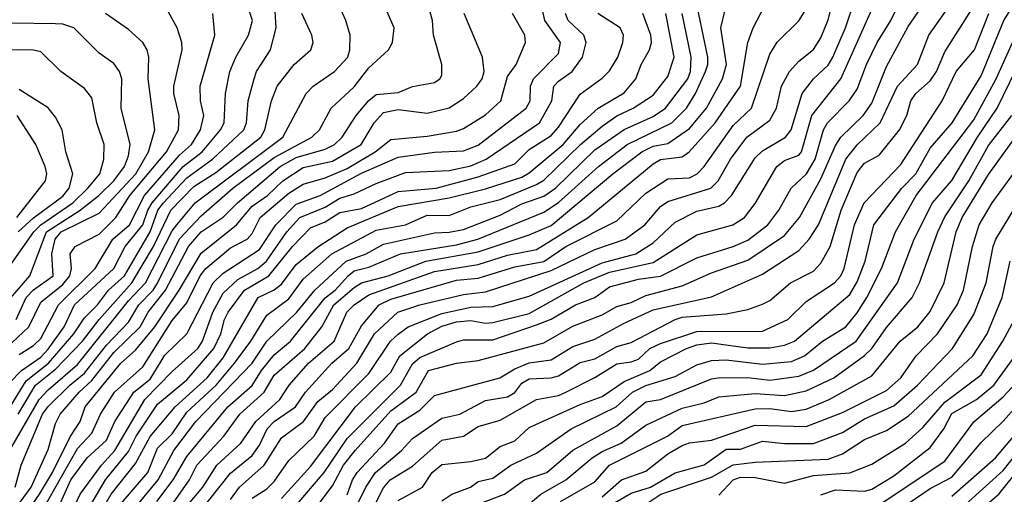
# Model space of a CAD drawing. Header units: metres. Extents: x -51132 to -49532, y -231222 to -229437.
# Tile 424 of 656: x -50426 to -50358, y -230272 to -230240. Entities that reach past the tile are written whole.
import ezdxf

# ---------------------------------------------------------------- set-up
doc = ezdxf.new("R2010")
doc.units = ezdxf.units.M
for name, color, linetype in [('CONTOUR_HALF', 8, 'Continuous'), ('CONTOUR_INDEX', 1, 'Continuous'), ('CONTOUR_INTER', 3, 'Continuous')]:
    doc.layers.add(name, color=color, linetype=linetype)

msp = doc.modelspace()

# ---------------------------------------------------------------- linework, layer by layer
at = {"layer": 'CONTOUR_HALF'}
for points, elevation in [([(-50405.769, -230273.259), (-50404.58, -230271.671), (-50403.825, -230270.259), (-50403.024, -230269.259), (-50400.58, -230266.528), (-50398.837, -230265.259), (-50397.999, -230263.759), (-50396.08, -230263.264), (-50394.58, -230263.068), (-50390.08, -230261.861), (-50388.08, -230260.73), (-50386.08, -230259.949), (-50385.08, -230259.375), (-50384.08, -230259.092), (-50383.08, -230258.619), (-50380.58, -230257.96), (-50378.58, -230257.062), (-50376.08, -230256.203), (-50373.58, -230254.502), (-50372.535, -230253.259), (-50371.08, -230250.621), (-50370.08, -230248.33), (-50369.709, -230247.759), (-50368.182, -230246.259), (-50367.58, -230245.43), (-50366.58, -230242.896), (-50365.08, -230240.149), (-50363.106, -230237.259)], 54.5), ([(-50423.427, -230273.259), (-50422.517, -230271.259), (-50421.399, -230269.759), (-50420.08, -230268.55), (-50419.5, -230267.259), (-50418.202, -230265.259), (-50417.08, -230264.354), (-50416.08, -230262.707), (-50414.561, -230261.259), (-50412.767, -230257.759), (-50412.08, -230257.084), (-50409.58, -230255.472), (-50408.473, -230253.759), (-50407.08, -230252.361), (-50405.424, -230251.759), (-50402.58, -230250.22), (-50400.08, -230249.123), (-50397.58, -230248.791), (-50395.58, -230248.698), (-50394.58, -230248.294), (-50391.289, -230245.759), (-50391.022, -230245.259), (-50390.994, -230244.259), (-50390.78, -230243.759), (-50389.08, -230242.023), (-50388.93, -230241.259), (-50390.02, -230239.759), (-50390.44, -230237.759)], 47.5), ([(-50416.621, -230272.759), (-50415.512, -230271.259), (-50414.58, -230269.673), (-50411.75, -230266.259), (-50410.08, -230264.79), (-50409.45, -230263.759), (-50408.58, -230262.694), (-50407.46, -230261.759), (-50405.08, -230258.789), (-50404.404, -230258.259), (-50403.504, -230257.259), (-50403.08, -230256.935), (-50402.08, -230256.664), (-50399.909, -230255.759), (-50396.08, -230255.151), (-50394.613, -230254.759), (-50390.08, -230252.909), (-50389.08, -230252.246), (-50386.318, -230249.759), (-50384.353, -230248.259), (-50381.31, -230246.759), (-50380.292, -230245.759), (-50379.681, -230244.759), (-50378.983, -230243.259), (-50378.829, -230242.759), (-50378.837, -230242.259), (-50379.77, -230237.759)], 50.5), ([(-50427.58, -230265.457), (-50425.914, -230263.759), (-50424.58, -230262.85), (-50424.08, -230262.298), (-50422.984, -230260.759), (-50422.266, -230259.259), (-50419.584, -230256.759), (-50418.797, -230255.259), (-50417.58, -230253.77), (-50417.253, -230252.759), (-50416.959, -230252.259), (-50414.82, -230249.759), (-50413.529, -230248.759), (-50412.25, -230247.259), (-50412.012, -230246.759), (-50411.921, -230244.759), (-50411.618, -230243.259), (-50411.201, -230242.259), (-50410.343, -230240.759), (-50410.075, -230239.759), (-50410.58, -230238.13)], 43.5), ([(-50426.338, -230271.759), (-50425.933, -230270.259), (-50424.467, -230266.759), (-50424.08, -230266.226), (-50422.587, -230264.759), (-50421.58, -230263.94), (-50420.08, -230262.035), (-50418.58, -230260.447), (-50417.873, -230259.259), (-50416.886, -230258.259), (-50416.58, -230257.762), (-50415.08, -230254.719), (-50413.58, -230253.144), (-50411.409, -230251.259), (-50408.58, -230249.152), (-50406.006, -230247.759), (-50405.472, -230247.259), (-50404.673, -230245.759), (-50403.08, -230244.311), (-50402.08, -230243.005), (-50400.733, -230241.759), (-50400.468, -230241.259), (-50400.341, -230240.259), (-50401.08, -230238.578)], 45.5), ([(-50411.58, -230272.612), (-50410.963, -230271.759), (-50409.254, -230270.259), (-50408.08, -230268.376), (-50406.562, -230267.259), (-50405.58, -230265.9), (-50404.58, -230265.058), (-50402.913, -230263.259), (-50401.706, -230261.259), (-50400.088, -230259.759), (-50398.58, -230259.253), (-50395.58, -230258.538), (-50394.08, -230258.357), (-50389.58, -230256.911), (-50386.58, -230255.454), (-50384.492, -230254.759), (-50383.159, -230253.759), (-50382.08, -230252.517), (-50381.58, -230252.158), (-50378.63, -230251.259), (-50378.127, -230250.759), (-50377.278, -230249.259), (-50376.149, -230247.759), (-50374.58, -230246.589), (-50374.127, -230245.759), (-50373.772, -230244.259), (-50373.234, -230243.259), (-50372.58, -230242.535), (-50371.58, -230241.733), (-50371.08, -230240.936), (-50370.58, -230239.699), (-50370.219, -230238.259)], 52.5), ([(-50427.798, -230276.759), (-50424.678, -230272.259), (-50423.78, -230270.759), (-50422.58, -230268.309), (-50421.881, -230267.259), (-50421.554, -230266.259), (-50419.092, -230263.259), (-50418.08, -230262.372), (-50416.755, -230260.759), (-50415.086, -230258.259), (-50413.58, -230255.708), (-50411.163, -230253.759), (-50410.08, -230252.497), (-50409.028, -230251.759), (-50407.979, -230250.759), (-50406.58, -230249.834), (-50404.58, -230249.391), (-50402.611, -230248.259), (-50401.728, -230246.759), (-50401.08, -230246.054), (-50400.08, -230245.853), (-50398.08, -230246.112), (-50396.58, -230245.749), (-50395.58, -230245.093), (-50394.675, -230244.259), (-50394.32, -230243.759), (-50394.184, -230243.259), (-50394.281, -230242.259), (-50395.539, -230239.259)], 46.5), ([(-50426.58, -230261.856), (-50425.418, -230260.759), (-50424.58, -230259.083), (-50423.08, -230257.871), (-50422.593, -230257.259), (-50422.487, -230256.759), (-50422.565, -230255.759), (-50422.235, -230255.259), (-50420.58, -230254.419), (-50419.446, -230253.259), (-50418.472, -230251.759), (-50415.956, -230248.759), (-50415.146, -230247.259), (-50415.106, -230246.259), (-50415.465, -230244.759), (-50415.465, -230244.259), (-50414.9, -230241.759), (-50414.92, -230241.259), (-50415.226, -230240.259), (-50416.046, -230238.759)], 42.5), ([(-50426.151, -230266.759), (-50424.942, -230264.759), (-50423.58, -230263.678), (-50421.725, -230261.759), (-50420.591, -230260.259), (-50418.333, -230257.759), (-50416.853, -230255.259), (-50415.676, -230252.759), (-50414.08, -230251.142), (-50412.58, -230250.168), (-50409.492, -230247.759), (-50409.208, -230247.259), (-50408.766, -230245.259), (-50408.375, -230244.259), (-50407.217, -230242.759), (-50406.074, -230241.759), (-50405.909, -230241.259), (-50405.987, -230240.759), (-50406.683, -230239.259)], 44.5), ([(-50423.075, -230276.259), (-50420.157, -230271.259), (-50418.58, -230269.313), (-50418.043, -230268.259), (-50416.58, -230266.085), (-50414.58, -230264.402), (-50412.724, -230262.259), (-50412.237, -230261.259), (-50411.991, -230260.259), (-50411.733, -230259.759), (-50410.623, -230258.259), (-50408.941, -230257.259), (-50407.317, -230255.259), (-50406.08, -230253.978), (-50405.08, -230253.567), (-50404.08, -230252.917), (-50402.58, -230252.637), (-50400.08, -230251.487), (-50397.461, -230251.259), (-50394.58, -230250.468), (-50392.08, -230249.572), (-50391.08, -230248.608), (-50389.58, -230247.632), (-50389.08, -230247.074), (-50387.58, -230244.795), (-50386.08, -230243.703), (-50385.58, -230243.191), (-50385.004, -230242.259), (-50384.662, -230241.259), (-50384.617, -230240.759), (-50384.844, -230240.259), (-50386.382, -230239.259)], 48.5), ([(-50419.08, -230272.889), (-50417.24, -230270.759), (-50416.58, -230269.082), (-50415.58, -230268.108), (-50414.58, -230266.627), (-50412.562, -230264.759), (-50411.3, -230263.259), (-50410.168, -230261.759), (-50409.08, -230259.956), (-50407.58, -230258.84), (-50406.58, -230257.508), (-50404.613, -230255.759), (-50401.58, -230254.129), (-50399.58, -230253.772), (-50398.08, -230253.113), (-50396.58, -230253.118), (-50395.08, -230252.526), (-50393.08, -230252.036), (-50390.58, -230251.009), (-50390.08, -230250.704), (-50387.573, -230248.259), (-50386.08, -230247.004), (-50385.08, -230246.291), (-50383.957, -230245.759), (-50382.58, -230244.877), (-50381.58, -230243.588), (-50381.135, -230242.259), (-50381.718, -230239.259)], 49.5), ([(-50415.08, -230273.658), (-50413.472, -230271.759), (-50412.515, -230270.259), (-50410.868, -230268.759), (-50409.834, -230267.259), (-50408.191, -230265.759), (-50407.561, -230264.759), (-50406.233, -230263.259), (-50404.465, -230261.759), (-50403.601, -230259.759), (-50403.098, -230259.259), (-50402.08, -230258.581), (-50397.58, -230256.965), (-50394.58, -230256.486), (-50392.58, -230255.861), (-50390.58, -230255.46), (-50387.03, -230253.259), (-50382.58, -230249.58), (-50382.08, -230249.291), (-50380.58, -230249.113), (-50380.104, -230248.759), (-50378.33, -230246.759), (-50376.596, -230244.259), (-50376.09, -230241.259), (-50375.713, -230240.259), (-50374.933, -230238.759)], 51.5), ([(-50408.08, -230272.547), (-50406.08, -230270.355), (-50402.997, -230266.259), (-50400.58, -230263.878), (-50399.961, -230262.759), (-50398.063, -230261.259), (-50397.08, -230260.722), (-50396.08, -230260.421), (-50395.08, -230260.331), (-50394.08, -230260.521), (-50393.58, -230260.481), (-50391.08, -230259.864), (-50387.326, -230257.759), (-50385.58, -230257.026), (-50382.58, -230256.356), (-50379.58, -230254.459), (-50377.114, -230253.759), (-50376.303, -230253.259), (-50375.58, -230252.316), (-50374.087, -230249.759), (-50373.58, -230249.35), (-50372.58, -230248.998), (-50372.408, -230248.759), (-50371.689, -230246.259), (-50369.713, -230243.759), (-50367.58, -230238.999)], 53.5), ([(-50403.032, -230273.259), (-50402.289, -230271.759), (-50401.624, -230270.759), (-50399.854, -230269.259), (-50399.08, -230268.424), (-50397.08, -230267.026), (-50395.853, -230266.759), (-50394.08, -230265.823), (-50392.58, -230265.568), (-50392.08, -230265.274), (-50391.58, -230264.629), (-50391.08, -230264.327), (-50389.58, -230264.275), (-50389.08, -230264.133), (-50387.58, -230263.205), (-50386.58, -230262.956), (-50385.08, -230262.118), (-50384.08, -230261.85), (-50381.076, -230260.259), (-50380.58, -230260.097), (-50377.58, -230259.873), (-50376.08, -230259.578), (-50375.08, -230259.216), (-50374.58, -230258.96), (-50373.159, -230257.759), (-50371.58, -230256.937), (-50371.08, -230256.398), (-50370.435, -230255.259), (-50369.678, -230252.759), (-50368.58, -230250.168), (-50368.08, -230249.546), (-50367.08, -230248.98), (-50365.674, -230247.259), (-50365.167, -230246.259), (-50364.892, -230245.259), (-50364.564, -230244.759), (-50363.58, -230243.881), (-50363.142, -230243.259), (-50362.58, -230241.888), (-50360.586, -230238.759)], 55.5), ([(-50400.08, -230272.677), (-50398.4, -230271.759), (-50397.747, -230270.759), (-50397.08, -230270.205), (-50395.08, -230270.006), (-50394.08, -230269.78), (-50393.08, -230268.979), (-50392.08, -230268.585), (-50391.08, -230267.685), (-50387.58, -230266.095), (-50386.08, -230265.542), (-50384.58, -230264.511), (-50382.809, -230263.759), (-50382.08, -230263.176), (-50380.284, -230262.259), (-50379.58, -230262.006), (-50378.58, -230261.872), (-50376.08, -230262.206), (-50374.58, -230262.199), (-50373.58, -230262.037), (-50372.893, -230261.759), (-50369.08, -230258.552), (-50368.58, -230257.672), (-50368.04, -230256.259), (-50367.44, -230253.759), (-50365.521, -230251.259), (-50364.56, -230250.259), (-50363.58, -230248.497), (-50362.075, -230246.759), (-50360.08, -230243.542), (-50358.525, -230239.759), (-50357.903, -230238.759)], 56.5), ([(-50427.08, -230259.272), (-50425.334, -230257.259), (-50424.194, -230254.259), (-50421.898, -230252.759), (-50420.603, -230251.759), (-50419.587, -230250.759), (-50418.85, -230249.759), (-50418.58, -230249.038), (-50418.468, -230248.259), (-50419.064, -230245.759), (-50419.032, -230243.759), (-50419.19, -230243.259), (-50419.58, -230242.702), (-50420.58, -230241.994), (-50422.322, -230240.259), (-50423.08, -230240.008), (-50423.58, -230239.987), (-50432.58, -230239.844)], 41.5), ([(-50394.58, -230272.942), (-50392.77, -230272.259), (-50391.4, -230271.259), (-50389.877, -230270.759), (-50388.08, -230269.236), (-50385.08, -230267.565), (-50383.08, -230265.911), (-50382.08, -230265.757), (-50378.58, -230264.342), (-50378.118, -230264.259), (-50376.08, -230264.253), (-50374.58, -230264.423), (-50372.58, -230264.15), (-50371.58, -230263.733), (-50368.656, -230261.759), (-50365.82, -230257.759), (-50364.677, -230254.759), (-50363.413, -230252.259), (-50362.08, -230250.729), (-50360.323, -230247.759), (-50358.978, -230245.759), (-50356.775, -230241.259)], 57.5), ([(-50426.133, -230254.259), (-50425.08, -230253.28), (-50423.08, -230251.799), (-50422.652, -230251.259), (-50422.397, -230250.259), (-50422.862, -230248.759), (-50423.116, -230247.259), (-50423.58, -230246.374), (-50424.08, -230245.749), (-50426.08, -230244.472)], 40.5), ([(-50388.94, -230272.759), (-50386.58, -230271.395), (-50385.58, -230270.252), (-50381.586, -230268.259), (-50380.58, -230267.528), (-50375.58, -230266.386), (-50374.58, -230266.361), (-50373.08, -230266.577), (-50372.08, -230266.418), (-50370.498, -230265.759), (-50367.58, -230264.136), (-50365.626, -230261.759), (-50364.424, -230260.759), (-50363.58, -230259.722), (-50362.614, -230257.759), (-50361.802, -230254.259), (-50361.381, -230253.259), (-50359.58, -230250.318), (-50357.08, -230246.854)], 58.5), ([(-50387.08, -230273.927), (-50384.08, -230272.187), (-50382.763, -230271.759), (-50381.08, -230270.785), (-50379.08, -230270.232), (-50377.58, -230269.172), (-50376.58, -230269.153), (-50375.08, -230268.608), (-50373.58, -230268.766), (-50371.58, -230268.782), (-50369.58, -230268.019), (-50368.08, -230267.073), (-50366.08, -230266.189), (-50364.436, -230264.759), (-50362.056, -230262.259), (-50360.58, -230259.929), (-50359.744, -230257.759), (-50359.263, -230255.259), (-50359.068, -230254.759), (-50355.58, -230249.005)], 59.5), ([(-50378.08, -230272.323), (-50377.095, -230271.259), (-50376.58, -230271.074), (-50375.58, -230271.109), (-50373.58, -230271.492), (-50371.58, -230270.965), (-50369.08, -230270.794), (-50367.58, -230270.202), (-50365.259, -230268.759), (-50364.08, -230267.674), (-50362.58, -230265.938), (-50360.08, -230264.064), (-50358.582, -230261.759), (-50357.792, -230260.259)], 60.5), ([(-50367.08, -230272.992), (-50362.58, -230269.976), (-50360.58, -230267.291), (-50358.58, -230265.582), (-50356.58, -230263.41)], 61.5), ([(-50362.08, -230272.384), (-50359.086, -230269.759), (-50355.58, -230265.597)], 62.5), ([(-50360.58, -230273.718), (-50358.866, -230272.259), (-50356.08, -230268.776)], 63.5)]:
    msp.add_lwpolyline(points, dxfattribs=dict(at, elevation=elevation))
at = {"layer": 'CONTOUR_INDEX'}
for points, elevation in [([(-50403.58, -230272.287), (-50403.211, -230271.259), (-50402.887, -230270.759), (-50401.021, -230268.759), (-50400.08, -230267.415), (-50398.58, -230266.495), (-50397.58, -230265.479), (-50393.087, -230264.259), (-50392.08, -230263.653), (-50391.08, -230263.233), (-50389.58, -230263.033), (-50388.08, -230262.123), (-50386.58, -230261.61), (-50384.58, -230260.508), (-50382.58, -230259.605), (-50378.58, -230258.699), (-50375.08, -230257.145), (-50372.58, -230255.525), (-50371.875, -230254.759), (-50371.244, -230253.759), (-50369.355, -230249.259), (-50368.58, -230248.289), (-50367.005, -230246.759), (-50365.809, -230244.259), (-50364.438, -230242.759), (-50363.675, -230240.759), (-50361.58, -230237.788)], 55), ([(-50426.58, -230269), (-50424.694, -230265.759), (-50424.08, -230265.084), (-50422.08, -230263.362), (-50418.58, -230258.976), (-50417.416, -230257.759), (-50415.58, -230254.184), (-50415.25, -230253.759), (-50414.008, -230252.259), (-50407.995, -230247.759), (-50406.385, -230244.759), (-50405.913, -230244.259), (-50404.439, -230243.259), (-50403.526, -230242.259), (-50403.384, -230241.759), (-50403.361, -230240.759), (-50403.668, -230239.759), (-50404.08, -230238.826)], 45), ([(-50420.234, -230275.759), (-50416.542, -230271.259), (-50415.458, -230269.259), (-50413.963, -230267.259), (-50410.098, -230263.259), (-50409.08, -230261.741), (-50407.035, -230259.759), (-50405.791, -230258.259), (-50403.64, -230256.259), (-50402.26, -230255.759), (-50401.08, -230255.095), (-50397.58, -230254.31), (-50396.58, -230254.281), (-50395.58, -230254.088), (-50393.08, -230253.095), (-50391.58, -230252.324), (-50390.08, -230251.796), (-50389.285, -230251.259), (-50386.58, -230248.623), (-50384.58, -230247.23), (-50382.58, -230246.325), (-50381.734, -230245.759), (-50380.201, -230243.759), (-50380.026, -230243.259), (-50379.976, -230242.259), (-50380.582, -230239.259)], 50), ([(-50426.241, -230253.259), (-50424.258, -230250.759), (-50424.17, -230250.259), (-50424.283, -230249.759), (-50424.926, -230248.259), (-50426.202, -230246.259)], 40), ([(-50383.08, -230272.945), (-50382.045, -230272.259), (-50378.58, -230271.093), (-50377.08, -230270.23), (-50375.58, -230270.049), (-50370.58, -230269.849), (-50369.58, -230269.491), (-50368.08, -230268.499), (-50366.58, -230267.875), (-50365.08, -230266.895), (-50360.644, -230262.759), (-50359.659, -230261.259), (-50358.632, -230258.759), (-50358.088, -230256.259)], 60)]:
    msp.add_lwpolyline(points, dxfattribs=dict(at, elevation=elevation))
at = {"layer": 'CONTOUR_INTER'}
for points, elevation in [([(-50417.08, -230277.746), (-50411.58, -230270.807), (-50410.08, -230269.602), (-50409.58, -230268.893), (-50409.065, -230267.759), (-50408.58, -230267.259), (-50407.122, -230266.259), (-50406.422, -230265.259), (-50404.631, -230263.259), (-50403.462, -230262.259), (-50402.58, -230260.688), (-50401.367, -230259.259), (-50400.58, -230258.861), (-50396.08, -230257.571), (-50394.58, -230257.429), (-50392.08, -230256.658), (-50390.08, -230256.284), (-50388.58, -230255.249), (-50385.08, -230253.49), (-50383.08, -230251.597), (-50381.58, -230250.611), (-50380.08, -230250.543), (-50379.561, -230250.259), (-50379.079, -230249.759), (-50377.08, -230246.944), (-50375.835, -230245.759), (-50374.58, -230242.048), (-50374.08, -230241.245), (-50372.58, -230239.771), (-50370.706, -230236.759)], 52), ([(-50426.58, -230266.074), (-50425.58, -230264.462), (-50424.067, -230263.259), (-50422.314, -230261.259), (-50421.58, -230260.16), (-50420.695, -230259.259), (-50419.954, -230258.259), (-50418.84, -230257.259), (-50417.095, -230254.259), (-50416.553, -230252.759), (-50416.16, -230252.259), (-50414.58, -230250.534), (-50412.812, -230249.259), (-50410.666, -230247.259), (-50410.481, -230246.759), (-50410.366, -230245.259), (-50409.946, -230243.759), (-50409.786, -230243.259), (-50408.837, -230241.759), (-50408.437, -230240.259), (-50408.58, -230237.949)], 44), ([(-50416.58, -230274.405), (-50414.391, -230271.259), (-50413.89, -230270.259), (-50412.026, -230268.259), (-50410.933, -230266.759), (-50409.259, -230265.259), (-50408.58, -230264.087), (-50406.477, -230262.259), (-50405.312, -230260.759), (-50404.488, -230259.259), (-50403.08, -230258.078), (-50402.58, -230257.741), (-50400.753, -230257.259), (-50398.18, -230256.259), (-50394.58, -230255.623), (-50391.08, -230254.458), (-50389.58, -230253.812), (-50385.338, -230250.259), (-50383.355, -230248.759), (-50382.58, -230248.378), (-50381.58, -230248.177), (-50380.08, -230247.161), (-50378.917, -230245.759), (-50377.829, -230243.759), (-50377.556, -230242.759), (-50377.937, -230240.259), (-50377.334, -230237.759)], 51), ([(-50410.08, -230272.528), (-50409.08, -230271.876), (-50408.58, -230271.385), (-50407.58, -230269.93), (-50405.84, -230268.259), (-50405.08, -230266.986), (-50402.08, -230263.962), (-50400.602, -230261.759), (-50400.08, -230261.272), (-50399.375, -230260.759), (-50397.08, -230259.858), (-50395.08, -230259.41), (-50393.58, -230259.376), (-50391.08, -230258.662), (-50386.08, -230256.374), (-50383.777, -230255.759), (-50382.58, -230255.003), (-50381.08, -230253.594), (-50379.58, -230252.841), (-50378.08, -230252.483), (-50377.676, -230252.259), (-50377.213, -230251.759), (-50375.58, -230249.168), (-50375.08, -230248.689), (-50373.502, -230247.759), (-50373.118, -230247.259), (-50372.362, -230244.759), (-50371.59, -230243.759), (-50370.58, -230242.816), (-50370.259, -230242.259), (-50369.394, -230240.259), (-50368.726, -230238.259)], 53), ([(-50407.273, -230273.259), (-50405.158, -230270.759), (-50403.58, -230268.426), (-50399.914, -230264.759), (-50399.08, -230263.3), (-50398.58, -230262.871), (-50396.08, -230261.791), (-50395.58, -230261.661), (-50393.58, -230261.656), (-50390.58, -230260.638), (-50389.58, -230260.248), (-50387.9, -230259.259), (-50386.58, -230258.766), (-50385.58, -230258.029), (-50383.58, -230257.493), (-50382.08, -230257.289), (-50379.58, -230256.03), (-50377.08, -230255.261), (-50376.08, -230254.832), (-50374.712, -230253.759), (-50373.96, -230252.759), (-50373.111, -230251.259), (-50372.053, -230250.259), (-50371.456, -230249.259), (-50370.887, -230247.259), (-50370.616, -230246.759), (-50369.13, -230245.259), (-50368.58, -230244.471), (-50367.947, -230242.759), (-50367.207, -230241.259), (-50366.276, -230239.759), (-50365.58, -230238.313)], 54), ([(-50427.078, -230274.259), (-50425.258, -230271.759), (-50424.08, -230269.175), (-50423.58, -230267.39), (-50423.257, -230266.759), (-50421.962, -230265.259), (-50421.08, -230264.449), (-50419.58, -230262.539), (-50417.762, -230260.759), (-50417.217, -230259.759), (-50416.03, -230258.259), (-50414.463, -230255.259), (-50413.58, -230254.259), (-50412.08, -230253.254), (-50411.086, -230252.259), (-50408.167, -230249.759), (-50407.08, -230249.153), (-50405.08, -230248.573), (-50404.435, -230248.259), (-50403.92, -230247.759), (-50402.955, -230246.259), (-50402.08, -230245.227), (-50401.58, -230244.823), (-50400.08, -230244.681), (-50399.08, -230244.268), (-50397.58, -230244.013), (-50397.205, -230243.759), (-50397.08, -230243.51), (-50397.066, -230242.759), (-50397.641, -230240.759), (-50397.712, -230239.759), (-50397.983, -230238.759)], 46), ([(-50426.27, -230260.259), (-50425.584, -230258.759), (-50425.08, -230258.224), (-50423.749, -230257.259), (-50423.831, -230255.759), (-50423.591, -230254.759), (-50423.201, -230254.259), (-50420.58, -230252.967), (-50418.079, -230250.259), (-50417.19, -230248.759), (-50416.765, -230247.259), (-50417.233, -230243.759), (-50417.178, -230242.259), (-50417.284, -230241.759), (-50417.577, -230241.259), (-50418.58, -230240.364), (-50420.149, -230239.259)], 42), ([(-50426.08, -230262.67), (-50425.08, -230262.048), (-50424.58, -230261.565), (-50423.375, -230259.259), (-50420.868, -230256.759), (-50419.65, -230254.759), (-50418.496, -230253.759), (-50417.478, -230251.759), (-50415.08, -230248.983), (-50414.25, -230248.259), (-50413.637, -230247.259), (-50413.411, -230246.259), (-50413.631, -230245.259), (-50413.649, -230244.259), (-50412.658, -230240.759), (-50412.78, -230239.259)], 43), ([(-50425.239, -230281.759), (-50419.763, -230272.259), (-50418.08, -230270.142), (-50417.08, -230268.283), (-50415.369, -230266.259), (-50413.172, -230264.259), (-50412.08, -230262.906), (-50409.677, -230258.759), (-50408.58, -230258.24), (-50408.08, -230257.849), (-50407.08, -230256.49), (-50405.58, -230255.275), (-50403.58, -230253.972), (-50400.08, -230252.516), (-50396.58, -230251.914), (-50394.08, -230251.292), (-50391.58, -230250.49), (-50391.08, -230250.197), (-50388.76, -230248.259), (-50387.58, -230246.877), (-50386.342, -230245.759), (-50384.58, -230244.715), (-50383.772, -230243.759), (-50383.402, -230242.759), (-50382.84, -230241.759), (-50382.698, -230241.259), (-50382.745, -230240.759), (-50383.277, -230239.259)], 49), ([(-50424.698, -230273.759), (-50422.08, -230269.118), (-50421.08, -230268.06), (-50420.486, -230266.759), (-50419.534, -230265.259), (-50417.58, -230263.511), (-50415.58, -230260.325), (-50414.58, -230259.132), (-50413.648, -230257.259), (-50413.267, -230256.759), (-50411.58, -230255.348), (-50410.437, -230254.759), (-50410.08, -230254.374), (-50409.528, -230253.259), (-50407.58, -230251.588), (-50406.58, -230250.972), (-50405.08, -230250.555), (-50403.58, -230249.901), (-50401.657, -230248.759), (-50400.58, -230247.907), (-50398.08, -230247.693), (-50396.08, -230247.349), (-50395.58, -230247.154), (-50394.08, -230246.22), (-50393.024, -230245.259), (-50392.58, -230243.588), (-50391.974, -230242.759), (-50391.331, -230241.259), (-50391.389, -230240.759), (-50392.229, -230239.259)], 47), ([(-50422.604, -230273.759), (-50421.897, -230272.259), (-50420.433, -230270.259), (-50419.507, -230269.259), (-50417.459, -230265.759), (-50415.58, -230263.834), (-50413.821, -230262.259), (-50413.494, -230261.759), (-50412.796, -230259.759), (-50412.08, -230258.448), (-50411.08, -230257.527), (-50409.707, -230256.759), (-50409.108, -230256.259), (-50407.711, -230254.259), (-50406.818, -230253.259), (-50405.08, -230252.558), (-50404.08, -230251.937), (-50403.08, -230251.644), (-50401.58, -230250.927), (-50399.58, -230250.187), (-50396.58, -230250.047), (-50395.08, -230249.726), (-50394.03, -230249.259), (-50390.37, -230246.759), (-50389.536, -230245.259), (-50389.395, -230244.259), (-50389.08, -230243.902), (-50388.129, -230243.259), (-50387.423, -230242.259), (-50387.17, -230241.259), (-50387.334, -230240.759), (-50388.412, -230239.759), (-50388.586, -230239.259)], 48), ([(-50402.08, -230273.781), (-50401.08, -230271.825), (-50400.628, -230271.259), (-50399.08, -230270.334), (-50397.08, -230268.536), (-50395.58, -230268.279), (-50394.58, -230267.615), (-50393.08, -230267.167), (-50390.58, -230265.759), (-50389.08, -230265.476), (-50388.58, -230265.256), (-50386.58, -230264.243), (-50385.08, -230263.298), (-50384.08, -230263.171), (-50383.58, -230262.975), (-50382.809, -230262.259), (-50382.08, -230261.905), (-50379.58, -230261.079), (-50375.08, -230261.056), (-50373.349, -230260.259), (-50372.08, -230259.037), (-50370.136, -230257.759), (-50369.711, -230257.259), (-50369.486, -230256.759), (-50368.762, -230253.759), (-50368.11, -230252.259), (-50365.58, -230249.625), (-50362.762, -230245.259), (-50361.795, -230243.259), (-50360.54, -230241.759), (-50359.56, -230239.259)], 56), ([(-50397.08, -230272.709), (-50396.381, -230272.259), (-50395.113, -230271.759), (-50394.58, -230271.379), (-50393.58, -230271.15), (-50392.351, -230270.259), (-50390.58, -230269.433), (-50388.206, -230267.759), (-50385.125, -230266.259), (-50384.002, -230265.259), (-50383.08, -230264.782), (-50381.08, -230264.181), (-50379.58, -230263.368), (-50378.58, -230263.087), (-50377.58, -230263.034), (-50375.08, -230263.326), (-50373.08, -230263.142), (-50372.192, -230262.759), (-50370.96, -230261.759), (-50369.367, -230260.759), (-50368.58, -230259.816), (-50367.928, -230258.759), (-50366.915, -230256.759), (-50365.952, -230254.259), (-50364.548, -230251.759), (-50360.58, -230246.561), (-50359.055, -230243.759), (-50357.58, -230240.496)], 57), ([(-50426.58, -230256.393), (-50425.075, -230254.259), (-50424.579, -230253.759), (-50422.401, -230252.259), (-50421.355, -230251.259), (-50420.529, -230250.259), (-50420.268, -230249.259), (-50420.232, -230248.259), (-50420.754, -230246.759), (-50421.08, -230245.049), (-50421.58, -230244.416), (-50423.206, -230243.259), (-50424.58, -230241.892), (-50425.08, -230241.778), (-50429.08, -230241.75)], 41), ([(-50391.58, -230273.343), (-50390.291, -230272.259), (-50388.568, -230271.259), (-50386.767, -230269.759), (-50386.08, -230269.32), (-50384.773, -230268.759), (-50383.08, -230267.514), (-50380.58, -230266.345), (-50379.08, -230265.972), (-50378.08, -230265.573), (-50375.58, -230265.347), (-50373.58, -230265.488), (-50372.08, -230265.165), (-50370.184, -230264.259), (-50368.08, -230262.739), (-50367.577, -230262.259), (-50366.58, -230260.802), (-50364.821, -230258.759), (-50364.3, -230257.759), (-50363.058, -230254.259), (-50362.58, -230253.228), (-50360.932, -230250.759), (-50359.58, -230248.33), (-50357.984, -230246.259)], 58), ([(-50386.08, -230272.436), (-50384.763, -230271.259), (-50383.08, -230270.663), (-50381.58, -230269.475), (-50380.58, -230268.917), (-50380.08, -230268.735), (-50378.58, -230268.546), (-50375.58, -230267.515), (-50372.08, -230267.602), (-50369.58, -230266.65), (-50366.58, -230265.141), (-50365.587, -230264.259), (-50364.528, -230262.759), (-50363.084, -230261.259), (-50361.716, -230259.259), (-50361.283, -230258.259), (-50360.665, -230255.259), (-50360.211, -230253.759), (-50359.326, -230252.259), (-50357.58, -230249.883)], 59), ([(-50371.08, -230272.284), (-50370.08, -230271.954), (-50368.08, -230272.049), (-50367.58, -230271.906), (-50366.08, -230270.991), (-50363.58, -230269.043), (-50362.638, -230267.759), (-50362.08, -230266.707), (-50360.401, -230265.759), (-50359.208, -230264.759), (-50357.745, -230262.759)], 61), ([(-50365.58, -230273.225), (-50363.58, -230271.858), (-50362.08, -230271.078), (-50360.08, -230268.695), (-50358.58, -230267.243), (-50356.08, -230264.453)], 62), ([(-50362.58, -230274.237), (-50358.58, -230270.62), (-50357.086, -230268.759)], 63)]:
    msp.add_lwpolyline(points, dxfattribs=dict(at, elevation=elevation))

doc.saveas('drawing.dxf')
